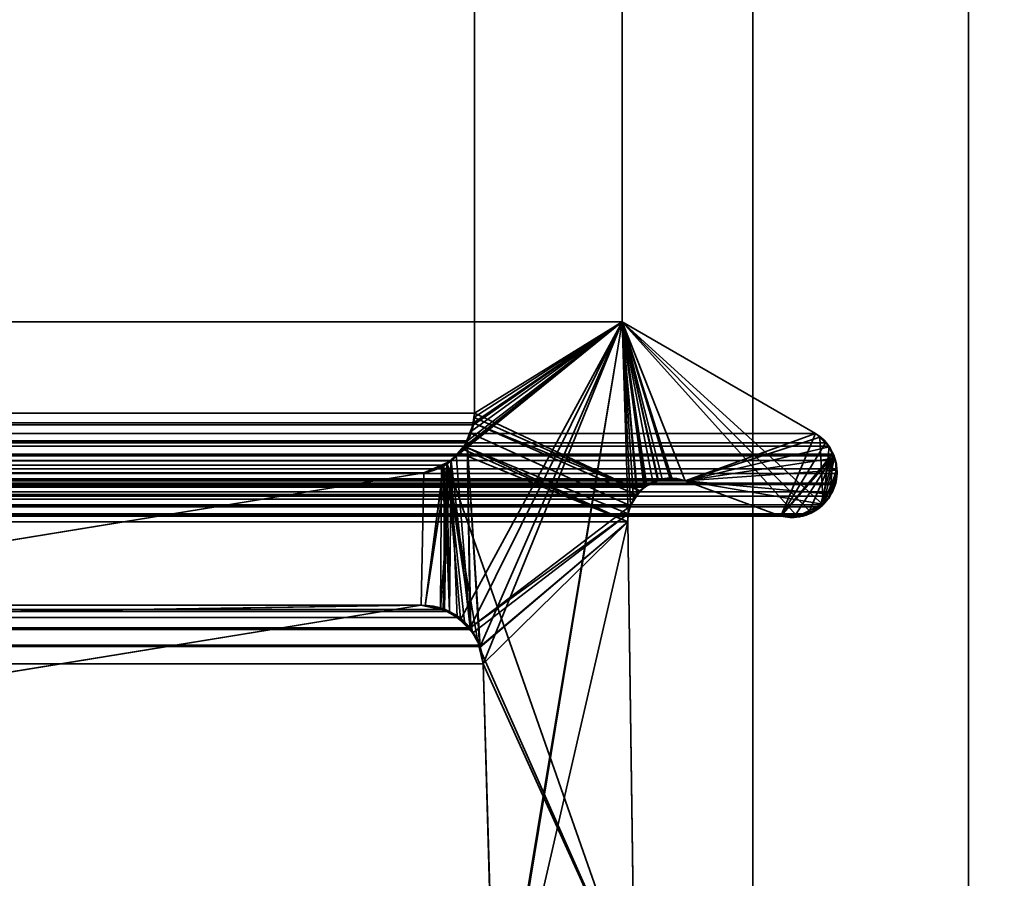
# Model space of a CAD drawing. Header units: millimetres. Extents: x -603 to 3703, y -115 to 249.
# Tile 277 of 656: x 407.89 to 414.75, y 3.48 to 9.46. Entities that reach past the tile are written whole.
import ezdxf

# ---------------------------------------------------------------- set-up
doc = ezdxf.new("R2010")
doc.units = ezdxf.units.MM
doc.layers.add('151', color=7, linetype='Continuous', true_color=0xffffff)

# ---------------------------------------------------------------- blocks, each defined once
blk = doc.blocks.new('UG_SURFACE_001')
at = {"layer": '151', "color": 252, "linetype": 'Continuous', "lineweight": 35}
for points in [[(603, -13.3, 2212.25), (603, 230.4, 2212.25), (-603, 230.4, 2212.25), (-603, -13.3, 2212.25)], [(-453, -13.3, 2062.2499), (-453, 230.4, 2062.2499), (453, 230.4, 2062.2499), (453, -13.3, 2062.2499)]]:
    blk.add_3dface(points, dxfattribs=at)
blk = doc.blocks.new('UG_SURFACE_067')
at = {"layer": '151', "color": 7, "linetype": 'Continuous', "lineweight": 35}
for points in [[(-411.0615, 6.7187, 2018.3115), (-411.0615, 11.8663, 2018.3115), (411.0615, 11.8663, 2018.3115), (411.0615, 6.7187, 2018.3115)], [(411.0615, 6.7187, 2018.3115), (411.0615, 11.8663, 2018.3115), (412.0888, 11.6334, 2019.3388), (412.0888, 7.3541, 2019.3388)], [(412.0888, 7.3541, 2019.3388), (412.0888, 11.6334, 2019.3388), (-412.0888, 11.6334, 2019.3388), (-412.0888, 7.3541, 2019.3388)], [(413.4353, 6.5775, 2020.6852), (412.0888, 7.3541, 2019.3388), (-412.0888, 7.3541, 2019.3388), (-413.4353, 6.5775, 2020.6852)], [(412.0888, 7.3541, 2019.3388), (411.1005, 5.0942, 2018.3506), (411.0099, 6.5167, 2018.26), (411.013, 6.5252, 2018.2631)], [(411.013, 6.5252, 2018.2631), (411.0538, 6.638, 2018.3039), (412.0888, 7.3541, 2019.3388)], [(412.0888, 7.3541, 2019.3388), (411.0538, 6.638, 2018.3039), (411.055, 6.6507, 2018.3051)], [(411.055, 6.6507, 2018.3051), (411.0615, 6.7187, 2018.3115), (412.0888, 7.3541, 2019.3388)], [(411.1224, 4.9715, 2018.3723), (411.1005, 5.0942, 2018.3506), (412.0888, 7.3541, 2019.3388)], [(411.2049, 2.0412, 2018.4548), (411.1224, 4.9715, 2018.3723), (412.0888, 7.3541, 2019.3388)], [(411.1882, 1.8784, 2018.4383), (412.0888, 7.3541, 2019.3388), (412.1321, 6.0177, 2019.3822), (412.1284, 5.9608, 2019.3784)], [(412.0888, 7.3541, 2019.3388), (411.1882, 1.8784, 2018.4383), (411.2011, 1.9593, 2018.451)], [(412.0888, 7.3541, 2019.3388), (411.2011, 1.9593, 2018.451), (411.2049, 2.0412, 2018.4548)], [(412.0888, 7.3541, 2019.3388), (412.1681, 6.1188, 2019.4182), (412.1465, 6.0731, 2019.3965)], [(412.1465, 6.0731, 2019.3965), (412.1321, 6.0177, 2019.3822), (412.0888, 7.3541, 2019.3388)], [(413.1932, 6.0016, 2020.4432), (412.5291, 6.2483, 2019.7792), (412.0888, 7.3541, 2019.3388), (413.4353, 6.5775, 2020.6852)], [(412.0888, 7.3541, 2019.3388), (412.2416, 6.2033, 2019.4917), (412.1962, 6.151, 2019.4461)], [(412.0888, 7.3541, 2019.3388), (412.3434, 6.2499, 2019.5932), (412.2604, 6.2119, 2019.5103)], [(412.1962, 6.151, 2019.4461), (412.1681, 6.1188, 2019.4182), (412.0888, 7.3541, 2019.3388)], [(412.0888, 7.3541, 2019.3388), (412.3686, 6.2615, 2019.6187), (412.3434, 6.2499, 2019.5932)], [(412.0888, 7.3541, 2019.3388), (412.5291, 6.2483, 2019.7792), (412.4342, 6.2561, 2019.6843)], [(412.2604, 6.2119, 2019.5103), (412.2416, 6.2033, 2019.4917), (412.0888, 7.3541, 2019.3388)], [(412.4342, 6.2561, 2019.6843), (412.3686, 6.2615, 2019.6187), (412.0888, 7.3541, 2019.3388)], [(-411.0516, 6.6518, 2018.3015), (-411.0615, 6.7187, 2018.3115), (411.0615, 6.7187, 2018.3115)], [(411.0615, 6.7187, 2018.3115), (411.055, 6.6507, 2018.3051), (-411.0516, 6.6518, 2018.3015)], [(-411.0516, 6.6518, 2018.3015), (411.055, 6.6507, 2018.3051), (411.0538, 6.638, 2018.3039)], [(-411.0433, 6.596, 2018.2934), (-411.0516, 6.6518, 2018.3015), (411.0538, 6.638, 2018.3039)], [(-411.0109, 6.5274, 2018.261), (-411.0433, 6.596, 2018.2934), (411.0538, 6.638, 2018.3039)], [(411.0538, 6.638, 2018.3039), (411.013, 6.5252, 2018.2631), (-411.0109, 6.5274, 2018.261)], [(413.4353, 6.5775, 2020.6852), (-413.4353, 6.5775, 2020.6852), (-413.5041, 6.5125, 2020.7541), (413.5041, 6.5125, 2020.7541)], [(-410.991, 6.4854, 2018.2409), (-411.0109, 6.5274, 2018.261), (411.013, 6.5252, 2018.2631)], [(-410.991, 6.4854, 2018.2409), (411.013, 6.5252, 2018.2631), (411.0099, 6.5167, 2018.26)], [(-410.9331, 6.4281, 2018.1832), (-410.991, 6.4854, 2018.2409), (411.0099, 6.5167, 2018.26)], [(411.0099, 6.5167, 2018.26), (410.9333, 6.4266, 2018.1832), (-410.9331, 6.4281, 2018.1832)], [(410.9333, 6.4266, 2018.1832), (411.0099, 6.5167, 2018.26), (411.0306, 5.2222, 2018.2805)], [(411.0099, 6.5167, 2018.26), (411.1005, 5.0942, 2018.3506), (411.0964, 5.1017, 2018.3465)], [(411.0964, 5.1017, 2018.3465), (411.036, 5.2121, 2018.286), (411.0099, 6.5167, 2018.26)], [(411.036, 5.2121, 2018.286), (411.0306, 5.2222, 2018.2805), (411.0099, 6.5167, 2018.26)], [(413.4353, 6.5775, 2020.6852), (413.5041, 6.5125, 2020.7541), (413.1932, 6.0016, 2020.4432)], [(-413.5294, 6.4886, 2020.7794), (-413.5551, 6.4328, 2020.8051), (413.5551, 6.4328, 2020.8051)], [(413.5294, 6.4886, 2020.7794), (413.5041, 6.5125, 2020.7541), (-413.5041, 6.5125, 2020.7541), (-413.5294, 6.4886, 2020.7794)], [(-413.5294, 6.4886, 2020.7794), (413.5551, 6.4328, 2020.8051), (413.5294, 6.4886, 2020.7794)], [(413.1932, 6.0016, 2020.4432), (413.5041, 6.5125, 2020.7541), (413.5294, 6.4886, 2020.7794), (413.5551, 6.4328, 2020.8051)], [(-413.5822, 6.3309, 2020.8323), (413.5822, 6.3309, 2020.8323), (413.5757, 6.388, 2020.8256)], [(-413.5757, 6.388, 2020.8256), (-413.5822, 6.3309, 2020.8323), (413.5757, 6.388, 2020.8256)], [(413.5757, 6.388, 2020.8256), (413.5602, 6.4216, 2020.8101), (-413.5602, 6.4216, 2020.8101), (-413.5757, 6.388, 2020.8256)], [(413.5551, 6.4328, 2020.8051), (-413.5551, 6.4328, 2020.8051), (-413.5602, 6.4216, 2020.8101), (413.5602, 6.4216, 2020.8101)], [(-410.8693, 6.365, 2018.1193), (-410.9331, 6.4281, 2018.1832), (410.9333, 6.4266, 2018.1832)], [(-410.8693, 6.365, 2018.1193), (410.9333, 6.4266, 2018.1832), (410.8988, 6.386, 2018.1489)], [(-410.8335, 6.3511, 2018.0836), (-410.8693, 6.365, 2018.1193), (410.8988, 6.386, 2018.1489)], [(410.8988, 6.386, 2018.1489), (410.832, 6.3568, 2018.0821), (-410.8335, 6.3511, 2018.0836)], [(410.8988, 6.386, 2018.1489), (410.8867, 5.3379, 2018.1367), (410.8243, 5.3515, 2018.0743)], [(410.832, 6.3568, 2018.0821), (410.8988, 6.386, 2018.1489), (410.8243, 5.3515, 2018.0743)], [(410.9405, 5.2946, 2018.1906), (410.8867, 5.3379, 2018.1367), (410.8988, 6.386, 2018.1489)], [(411.0306, 5.2222, 2018.2805), (410.8988, 6.386, 2018.1489), (410.9333, 6.4266, 2018.1832)], [(410.8988, 6.386, 2018.1489), (411.0306, 5.2222, 2018.2805), (410.9405, 5.2946, 2018.1906)], [(413.5551, 6.4328, 2020.8051), (413.5602, 6.4216, 2020.8101), (413.1932, 6.0016, 2020.4432)], [(413.2929, 6.0053, 2020.5429), (413.1932, 6.0016, 2020.4432), (413.5602, 6.4216, 2020.8101)], [(413.3841, 6.0169, 2020.6342), (413.3696, 6.0082, 2020.6196), (413.2929, 6.0053, 2020.5429), (413.5602, 6.4216, 2020.8101)], [(413.5602, 6.4216, 2020.8101), (413.4675, 6.0671, 2020.7176), (413.3841, 6.0169, 2020.6342)], [(413.5602, 6.4216, 2020.8101), (413.5324, 6.1402, 2020.7825), (413.4876, 6.0792, 2020.7376), (413.4675, 6.0671, 2020.7176)], [(413.5324, 6.1402, 2020.7825), (413.5602, 6.4216, 2020.8101), (413.5757, 6.388, 2020.8256), (413.5822, 6.3309, 2020.8323)], [(413.5822, 6.3309, 2020.8323), (-413.5822, 6.3309, 2020.8323), (-413.5858, 6.2992, 2020.8359)], [(413.5858, 6.2992, 2020.8359), (413.5822, 6.3309, 2020.8323), (-413.5858, 6.2992, 2020.8359)], [(-410.7079, 6.3024, 2017.9579), (-410.8335, 6.3511, 2018.0836), (410.832, 6.3568, 2018.0821)], [(410.832, 6.3568, 2018.0821), (410.7079, 6.3024, 2017.9579), (-410.7079, 6.3024, 2017.9579)], [(410.8243, 5.3515, 2018.0743), (410.6891, 5.381, 2017.9391), (410.7079, 6.3024, 2017.9579), (410.832, 6.3568, 2018.0821)], [(413.5728, 6.2213, 2020.8228), (413.5539, 6.1695, 2020.8039), (413.5324, 6.1402, 2020.7825), (413.5822, 6.3309, 2020.8323)], [(413.5822, 6.3309, 2020.8323), (413.5858, 6.2992, 2020.8359), (413.5765, 6.2316, 2020.8266), (413.5728, 6.2213, 2020.8228)], [(-413.5858, 6.2992, 2020.8359), (-413.5765, 6.2316, 2020.8266), (413.5765, 6.2316, 2020.8266), (413.5858, 6.2992, 2020.8359)], [(412.5291, 6.2483, 2019.7792), (413.1932, 6.0016, 2020.4432), (-413.1932, 6.0016, 2020.4432), (-412.5291, 6.2483, 2019.7792)], [(412.5291, 6.2483, 2019.7792), (-412.5291, 6.2483, 2019.7792), (-412.4664, 6.2642, 2019.7165)], [(412.5291, 6.2483, 2019.7792), (-412.4664, 6.2642, 2019.7165), (-412.4352, 6.2596, 2019.6853)], [(412.3686, 6.2615, 2019.6187), (-412.4352, 6.2596, 2019.6853), (-412.3428, 6.2462, 2019.5928)], [(412.3686, 6.2615, 2019.6187), (412.4342, 6.2561, 2019.6843), (-412.4352, 6.2596, 2019.6853)], [(-412.4352, 6.2596, 2019.6853), (412.4342, 6.2561, 2019.6843), (412.5291, 6.2483, 2019.7792)], [(-412.3428, 6.2462, 2019.5928), (412.3434, 6.2499, 2019.5932), (412.3686, 6.2615, 2019.6187)], [(412.3434, 6.2499, 2019.5932), (-412.3428, 6.2462, 2019.5928), (-412.3025, 6.2403, 2019.5525)], [(-412.3025, 6.2403, 2019.5525), (412.2604, 6.2119, 2019.5103), (412.3434, 6.2499, 2019.5932)], [(-412.3025, 6.2403, 2019.5525), (-412.262, 6.2093, 2019.5119), (412.2604, 6.2119, 2019.5103)], [(-404.4892, 5.2872, 2011.7393), (-410.7079, 6.3024, 2017.9579), (410.7079, 6.3024, 2017.9579), (404.4892, 5.2872, 2011.7393)], [(404.4892, 5.2872, 2011.7393), (410.7079, 6.3024, 2017.9579), (410.6891, 5.381, 2017.9391)], [(413.5765, 6.2316, 2020.8266), (-413.5765, 6.2316, 2020.8266), (-413.5724, 6.2218, 2020.8223)], [(-413.5724, 6.2218, 2020.8223), (413.5728, 6.2213, 2020.8228), (413.5765, 6.2316, 2020.8266)], [(413.5539, 6.1695, 2020.8039), (-413.5724, 6.2218, 2020.8223), (-413.5378, 6.1404, 2020.7877)], [(413.5539, 6.1695, 2020.8039), (413.5728, 6.2213, 2020.8228), (-413.5724, 6.2218, 2020.8223)], [(412.2416, 6.2033, 2019.4917), (412.2604, 6.2119, 2019.5103), (-412.262, 6.2093, 2019.5119)], [(412.2416, 6.2033, 2019.4917), (-412.262, 6.2093, 2019.5119), (-412.1961, 6.1589, 2019.4461)], [(-412.1961, 6.1589, 2019.4461), (412.1962, 6.151, 2019.4461), (412.2416, 6.2033, 2019.4917)], [(413.5539, 6.1695, 2020.8039), (-413.5378, 6.1404, 2020.7877), (-413.5346, 6.1372, 2020.7846)], [(-413.5346, 6.1372, 2020.7846), (413.5324, 6.1402, 2020.7825), (413.5539, 6.1695, 2020.8039)], [(413.4876, 6.0792, 2020.7376), (413.5324, 6.1402, 2020.7825), (-413.5346, 6.1372, 2020.7846)], [(-413.5346, 6.1372, 2020.7846), (-413.4668, 6.0667, 2020.7167), (413.4675, 6.0671, 2020.7176)], [(413.4675, 6.0671, 2020.7176), (413.4876, 6.0792, 2020.7376), (-413.5346, 6.1372, 2020.7846)], [(-412.1961, 6.1589, 2019.4461), (-412.1939, 6.1552, 2019.444), (412.1962, 6.151, 2019.4461)], [(412.1681, 6.1188, 2019.4182), (-412.1939, 6.1552, 2019.444), (-412.1465, 6.0731, 2019.3965)], [(412.1681, 6.1188, 2019.4182), (412.1962, 6.151, 2019.4461), (-412.1939, 6.1552, 2019.444)], [(-412.1465, 6.0731, 2019.3965), (412.1465, 6.0731, 2019.3965), (412.1681, 6.1188, 2019.4182)], [(413.4675, 6.0671, 2020.7176), (-413.4668, 6.0667, 2020.7167), (-413.4479, 6.0471, 2020.6978)], [(413.4675, 6.0671, 2020.7176), (-413.4479, 6.0471, 2020.6978), (-413.385, 6.014, 2020.6349)], [(-413.385, 6.014, 2020.6349), (413.3841, 6.0169, 2020.6342), (413.4675, 6.0671, 2020.7176)], [(412.1321, 6.0177, 2019.3822), (-412.1465, 6.0731, 2019.3965), (-412.1321, 6.0177, 2019.3822)], [(412.1321, 6.0177, 2019.3822), (412.1465, 6.0731, 2019.3965), (-412.1465, 6.0731, 2019.3965)], [(413.3841, 6.0169, 2020.6342), (-413.385, 6.014, 2020.6349), (-413.3833, 6.0132, 2020.6335)], [(413.3696, 6.0082, 2020.6196), (413.3841, 6.0169, 2020.6342), (-413.3833, 6.0132, 2020.6335)], [(-413.3833, 6.0132, 2020.6335), (-413.2925, 6.0044, 2020.5426), (413.2929, 6.0053, 2020.5429)], [(413.2929, 6.0053, 2020.5429), (413.3696, 6.0082, 2020.6196), (-413.3833, 6.0132, 2020.6335)], [(413.2929, 6.0053, 2020.5429), (-413.2925, 6.0044, 2020.5426), (-413.215, 5.9969, 2020.4649)], [(413.1932, 6.0016, 2020.4432), (413.2929, 6.0053, 2020.5429), (-413.215, 5.9969, 2020.4649)], [(-413.215, 5.9969, 2020.4649), (-413.1932, 6.0016, 2020.4432), (413.1932, 6.0016, 2020.4432)], [(-412.1321, 6.0177, 2019.3822), (412.1284, 5.9608, 2019.3784), (412.1321, 6.0177, 2019.3822)], [(-412.1321, 6.0177, 2019.3822), (-412.1284, 5.9608, 2019.3784), (412.1284, 5.9608, 2019.3784)], [(412.175, 2.6459, 2019.4249), (412.1284, 5.9608, 2019.3784), (-412.1284, 5.9608, 2019.3784), (-412.175, 2.6459, 2019.4249)], [(412.1284, 5.9608, 2019.3784), (412.175, 2.6459, 2019.4249), (411.1882, 1.8784, 2018.4383)], [(-410.8867, 5.3379, 2018.1367), (-410.8243, 5.3515, 2018.0743), (410.8243, 5.3515, 2018.0743), (410.8867, 5.3379, 2018.1367)], [(410.8243, 5.3515, 2018.0743), (-410.8243, 5.3515, 2018.0743), (-410.6891, 5.381, 2017.9391), (410.6891, 5.381, 2017.9391)], [(-410.6891, 5.381, 2017.9391), (-401.5852, 3.8982, 2008.8351), (401.5852, 3.8982, 2008.8351), (410.6891, 5.381, 2017.9391)], [(410.6891, 5.381, 2017.9391), (401.5852, 3.8982, 2008.8351), (404.4552, 5.2832, 2011.7052), (404.4892, 5.2872, 2011.7393)], [(-411.0306, 5.2222, 2018.2805), (-410.9405, 5.2946, 2018.1906), (410.9405, 5.2946, 2018.1906), (411.0306, 5.2222, 2018.2805)], [(410.8867, 5.3379, 2018.1367), (-410.9405, 5.2946, 2018.1906), (-410.8867, 5.3379, 2018.1367)], [(410.8867, 5.3379, 2018.1367), (410.9405, 5.2946, 2018.1906), (-410.9405, 5.2946, 2018.1906)], [(411.0964, 5.1017, 2018.3465), (-411.0964, 5.1017, 2018.3465), (-411.036, 5.2121, 2018.286), (411.036, 5.2121, 2018.286)], [(411.036, 5.2121, 2018.286), (-411.036, 5.2121, 2018.286), (-411.0306, 5.2222, 2018.2805)], [(411.0306, 5.2222, 2018.2805), (411.036, 5.2121, 2018.286), (-411.0306, 5.2222, 2018.2805)], [(411.1224, 4.9715, 2018.3723), (-411.1224, 4.9715, 2018.3723), (-411.1005, 5.0942, 2018.3506)], [(-411.1005, 5.0942, 2018.3506), (-411.0964, 5.1017, 2018.3465), (411.0964, 5.1017, 2018.3465), (411.1005, 5.0942, 2018.3506)], [(411.1005, 5.0942, 2018.3506), (411.1224, 4.9715, 2018.3723), (-411.1005, 5.0942, 2018.3506)], [(-411.2049, 2.0412, 2018.4548), (-411.1224, 4.9715, 2018.3723), (411.1224, 4.9715, 2018.3723), (411.2049, 2.0412, 2018.4548)]]:
    blk.add_3dface(points, dxfattribs=at)
blk = doc.blocks.new('UG_SURFACE_068')
at = {"layer": '151', "color": 7, "linetype": 'Continuous', "lineweight": 35}
for points in [[(412.0888, 11.6334, -7.75), (412.0888, 7.3541, -7.75), (411.0615, 6.7187, -7.75), (411.0615, 11.8663, -7.75)], [(412.0888, 7.3541, 2019.3388), (412.0888, 11.6334, 2019.3388), (411.0615, 11.8663, 2018.3115), (411.0615, 6.7187, 2018.3115)], [(411.0615, 6.7187, 2018.3115), (411.0615, 11.8663, 2018.3115), (411.0615, 11.8663, -7.75), (411.0615, 6.7187, -7.75)], [(412.0888, 7.3541, -7.75), (412.0888, 11.6334, -7.75), (412.0888, 11.6334, 2019.3388), (412.0888, 7.3541, 2019.3388)], [(412.0888, 7.3541, 2019.3388), (410.8693, 6.365, 2018.1193), (410.8867, 5.3379, 2018.1367), (410.962, 5.2773, 2018.2121)], [(410.9517, 6.4465, 2018.2016), (410.8693, 6.365, 2018.1193), (412.0888, 7.3541, 2019.3388)], [(412.0888, 7.3541, 2019.3388), (410.9754, 6.4699, 2018.2254), (410.9517, 6.4465, 2018.2016)], [(410.962, 5.2773, 2018.2121), (411.0306, 5.2222, 2018.2805), (412.0888, 7.3541, 2019.3388)], [(412.0888, 7.3541, 2019.3388), (410.991, 6.4854, 2018.2409), (410.9754, 6.4699, 2018.2254)], [(412.0888, 7.3541, 2019.3388), (411.0433, 6.596, 2018.2934), (411.0359, 6.5803, 2018.286), (410.991, 6.4854, 2018.2409)], [(412.1465, 6.0731, 2019.3965), (412.1681, 6.1188, 2019.4182), (412.0888, 7.3541, 2019.3388), (411.0306, 5.2222, 2018.2805)], [(411.0571, 6.6889, 2018.3072), (411.0433, 6.596, 2018.2934), (412.0888, 7.3541, 2019.3388)], [(412.0888, 7.3541, 2019.3388), (411.0615, 6.7187, 2018.3115), (411.0571, 6.6889, 2018.3072)], [(412.2524, 6.2053, -7.75), (412.2129, 6.1775, -7.75), (411.0615, 6.7187, -7.75), (412.0888, 7.3541, -7.75)], [(413.4353, 6.5775, -7.75), (412.0888, 7.3541, -7.75), (412.0888, 7.3541, 2019.3388), (413.4353, 6.5775, 2020.6852)], [(412.5291, 6.2483, -7.75), (412.0888, 7.3541, -7.75), (413.4353, 6.5775, -7.75)], [(412.0888, 7.3541, -7.75), (412.3017, 6.2399, -7.75), (412.2524, 6.2053, -7.75)], [(412.0888, 7.3541, -7.75), (412.4205, 6.267, -7.75), (412.3373, 6.248, -7.75)], [(412.3373, 6.248, -7.75), (412.3017, 6.2399, -7.75), (412.0888, 7.3541, -7.75)], [(412.0888, 7.3541, -7.75), (412.5291, 6.2483, -7.75), (412.4345, 6.2646, -7.75)], [(412.4345, 6.2646, -7.75), (412.4205, 6.267, -7.75), (412.0888, 7.3541, -7.75)], [(412.0888, 7.3541, 2019.3388), (412.5291, 6.2483, 2019.7792), (413.1932, 6.0016, 2020.4432), (413.3031, 6.0057, 2020.5531)], [(413.3031, 6.0057, 2020.5531), (413.3696, 6.0082, 2020.6196), (413.4025, 6.028, 2020.6525), (412.0888, 7.3541, 2019.3388)], [(412.0888, 7.3541, 2019.3388), (412.2416, 6.2033, 2019.4917), (412.2501, 6.2071, 2019.5)], [(412.0888, 7.3541, 2019.3388), (412.1681, 6.1188, 2019.4182), (412.1915, 6.1456, 2019.4414)], [(413.4025, 6.028, 2020.6525), (413.4876, 6.0792, 2020.7376), (413.4889, 6.0809, 2020.7388), (412.0888, 7.3541, 2019.3388)], [(412.0888, 7.3541, 2019.3388), (412.3686, 6.2615, 2019.6187), (412.4344, 6.2561, 2019.6843)], [(412.2501, 6.2071, 2019.5), (412.3375, 6.2472, 2019.5875), (412.0888, 7.3541, 2019.3388)], [(412.4344, 6.2561, 2019.6843), (412.5291, 6.2483, 2019.7792), (412.0888, 7.3541, 2019.3388)], [(412.1915, 6.1456, 2019.4414), (412.2416, 6.2033, 2019.4917), (412.0888, 7.3541, 2019.3388)], [(412.3375, 6.2472, 2019.5875), (412.3686, 6.2615, 2019.6187), (412.0888, 7.3541, 2019.3388)], [(413.4657, 6.5488, 2020.7157), (413.4353, 6.5775, 2020.6852), (412.0888, 7.3541, 2019.3388), (413.4889, 6.0809, 2020.7388)], [(411.059, 6.688, -7.75), (411.0559, 6.6496, -7.75), (411.0359, 6.5803, 2018.286)], [(411.0359, 6.5803, 2018.286), (411.0433, 6.596, 2018.2934), (411.059, 6.688, -7.75)], [(411.0433, 6.596, 2018.2934), (411.0571, 6.6889, 2018.3072), (411.059, 6.688, -7.75)], [(412.2129, 6.1775, -7.75), (411.0559, 6.6496, -7.75), (411.059, 6.688, -7.75)], [(411.0615, 6.7187, -7.75), (411.059, 6.688, -7.75), (411.0571, 6.6889, 2018.3072)], [(411.0571, 6.6889, 2018.3072), (411.0615, 6.7187, 2018.3115), (411.0615, 6.7187, -7.75)], [(411.059, 6.688, -7.75), (411.0615, 6.7187, -7.75), (412.2129, 6.1775, -7.75)], [(412.1935, 6.1471, -7.75), (412.1465, 6.0731, -7.75), (411.0292, 6.5819, -7.75), (411.0559, 6.6496, -7.75)], [(411.0559, 6.6496, -7.75), (411.0292, 6.5819, -7.75), (411.0359, 6.5803, 2018.286)], [(411.0559, 6.6496, -7.75), (412.2129, 6.1775, -7.75), (412.1935, 6.1471, -7.75)], [(411.0292, 6.5819, -7.75), (410.9916, 6.4863, -7.75), (410.991, 6.4854, 2018.2409)], [(410.991, 6.4854, 2018.2409), (411.0359, 6.5803, 2018.286), (411.0292, 6.5819, -7.75)], [(410.9916, 6.4863, -7.75), (411.0292, 6.5819, -7.75), (412.1465, 6.0731, -7.75), (412.1321, 6.0177, -7.75)], [(413.4353, 6.5775, -7.75), (413.4488, 6.5687, -7.75), (413.4655, 6.5516, -7.75), (412.5291, 6.2483, -7.75)], [(413.4655, 6.5516, -7.75), (413.5305, 6.485, -7.75), (412.5291, 6.2483, -7.75)], [(413.4655, 6.5516, -7.75), (413.4488, 6.5687, -7.75), (413.4353, 6.5775, 2020.6852)], [(413.4353, 6.5775, 2020.6852), (413.4657, 6.5488, 2020.7157), (413.4655, 6.5516, -7.75)], [(413.4488, 6.5687, -7.75), (413.4353, 6.5775, -7.75), (413.4353, 6.5775, 2020.6852)], [(413.5305, 6.485, -7.75), (413.4655, 6.5516, -7.75), (413.4657, 6.5488, 2020.7157)], [(413.4657, 6.5488, 2020.7157), (413.5294, 6.4886, 2020.7794), (413.5305, 6.485, -7.75)], [(413.5309, 6.4854, 2020.7808), (413.5294, 6.4886, 2020.7794), (413.4657, 6.5488, 2020.7157), (413.4889, 6.0809, 2020.7388)], [(410.8693, 6.365, 2018.1193), (410.9517, 6.4465, 2018.2016), (410.9498, 6.4447, -7.75)], [(412.1284, 5.9608, -7.75), (410.9498, 6.4447, -7.75), (410.9743, 6.4691, -7.75)], [(410.9743, 6.4691, -7.75), (410.9498, 6.4447, -7.75), (410.9517, 6.4465, 2018.2016)], [(410.9517, 6.4465, 2018.2016), (410.9754, 6.4699, 2018.2254), (410.9743, 6.4691, -7.75)], [(410.9743, 6.4691, -7.75), (410.9916, 6.4863, -7.75), (412.1284, 5.9608, -7.75)], [(410.9916, 6.4863, -7.75), (410.9743, 6.4691, -7.75), (410.9754, 6.4699, 2018.2254)], [(410.9754, 6.4699, 2018.2254), (410.991, 6.4854, 2018.2409), (410.9916, 6.4863, -7.75)], [(412.1321, 6.0177, -7.75), (412.1284, 5.9608, -7.75), (410.9916, 6.4863, -7.75)], [(413.5305, 6.485, -7.75), (413.5347, 6.4807, -7.75), (413.5646, 6.4048, -7.75), (412.5291, 6.2483, -7.75)], [(413.4889, 6.0809, 2020.7388), (413.5679, 6.405, 2020.8178), (413.5309, 6.4854, 2020.7808)], [(413.5294, 6.4886, 2020.7794), (413.5309, 6.4854, 2020.7808), (413.5305, 6.485, -7.75)], [(413.5347, 6.4807, -7.75), (413.5305, 6.485, -7.75), (413.5309, 6.4854, 2020.7808)], [(413.5646, 6.4048, -7.75), (413.5347, 6.4807, -7.75), (413.5309, 6.4854, 2020.7808)], [(413.5309, 6.4854, 2020.7808), (413.5679, 6.405, 2020.8178), (413.5646, 6.4048, -7.75)], [(410.9498, 6.4447, -7.75), (410.8703, 6.3656, -7.75), (410.8693, 6.365, 2018.1193)], [(412.1284, 5.9608, -7.75), (412.175, 2.6459, -7.75), (410.8703, 6.3656, -7.75), (410.9498, 6.4447, -7.75)], [(413.5646, 6.4048, -7.75), (413.5813, 6.3623, -7.75), (413.5798, 6.3226, -7.75), (412.5291, 6.2483, -7.75)], [(413.4889, 6.0809, 2020.7388), (413.5832, 6.3218, 2020.8333), (413.5757, 6.388, 2020.8256), (413.5679, 6.405, 2020.8178)], [(413.5813, 6.3623, -7.75), (413.5646, 6.4048, -7.75), (413.5679, 6.405, 2020.8178)], [(413.5679, 6.405, 2020.8178), (413.5757, 6.388, 2020.8256), (413.5813, 6.3623, -7.75)], [(413.5798, 6.3226, -7.75), (413.5813, 6.3623, -7.75), (413.5757, 6.388, 2020.8256)], [(413.5757, 6.388, 2020.8256), (413.5832, 6.3218, 2020.8333), (413.5798, 6.3226, -7.75)], [(410.8468, 6.3562, 2018.0967), (410.7079, 6.3024, 2017.9579), (410.6891, 5.381, 2017.9391), (410.7177, 5.3748, 2017.9677)], [(410.7176, 5.3764, -7.75), (410.6891, 5.381, -7.75), (410.7079, 6.3024, -7.75), (410.8459, 6.3561, -7.75)], [(410.7079, 6.3024, 2017.9579), (410.8468, 6.3562, 2018.0967), (410.8459, 6.3561, -7.75)], [(410.8459, 6.3561, -7.75), (410.7079, 6.3024, -7.75), (410.7079, 6.3024, 2017.9579)], [(410.8703, 6.3656, -7.75), (410.8435, 5.3562, -7.75), (410.7176, 5.3764, -7.75)], [(410.8459, 6.3561, -7.75), (410.8703, 6.3656, -7.75), (410.7176, 5.3764, -7.75)], [(410.7177, 5.3748, 2017.9677), (410.8517, 5.3455, 2018.1017), (410.8468, 6.3562, 2018.0967)], [(410.8515, 5.3513, -7.75), (410.8435, 5.3562, -7.75), (410.8703, 6.3656, -7.75)], [(410.8703, 6.3656, -7.75), (410.8459, 6.3561, -7.75), (410.8468, 6.3562, 2018.0967)], [(410.8468, 6.3562, 2018.0967), (410.8693, 6.365, 2018.1193), (410.8703, 6.3656, -7.75)], [(410.8867, 5.3379, 2018.1367), (410.8693, 6.365, 2018.1193), (410.8468, 6.3562, 2018.0967)], [(410.8517, 5.3455, 2018.1017), (410.8867, 5.3379, 2018.1367), (410.8468, 6.3562, 2018.0967)], [(410.9631, 5.2826, -7.75), (410.8515, 5.3513, -7.75), (410.8703, 6.3656, -7.75)], [(410.8703, 6.3656, -7.75), (410.9905, 5.2657, -7.75), (410.9631, 5.2826, -7.75)], [(410.8703, 6.3656, -7.75), (411.0816, 5.1408, -7.75), (411.047, 5.1883, -7.75)], [(411.047, 5.1883, -7.75), (410.9905, 5.2657, -7.75), (410.8703, 6.3656, -7.75)], [(411.0944, 5.0879, -7.75), (411.0816, 5.1408, -7.75), (410.8703, 6.3656, -7.75), (412.175, 2.6459, -7.75)], [(412.5291, 6.2483, -7.75), (413.5798, 6.3226, -7.75), (413.5765, 6.2316, -7.75), (413.5405, 6.1534, -7.75)], [(413.5832, 6.3218, 2020.8333), (413.4889, 6.0809, 2020.7388), (413.5427, 6.1542, 2020.7927)], [(413.5832, 6.3218, 2020.8333), (413.5427, 6.1542, 2020.7927), (413.5539, 6.1695, 2020.8039), (413.5765, 6.2316, 2020.8266)], [(413.5798, 6.3226, -7.75), (413.5858, 6.2992, 2020.8359), (413.5765, 6.2316, 2020.8266)], [(413.5765, 6.2316, 2020.8266), (413.5765, 6.2316, -7.75), (413.5798, 6.3226, -7.75)], [(413.5765, 6.2316, 2020.8266), (413.5858, 6.2992, 2020.8359), (413.5832, 6.3218, 2020.8333)], [(413.5798, 6.3226, -7.75), (413.5832, 6.3218, 2020.8333), (413.5858, 6.2992, 2020.8359)], [(401.5852, 3.8982, 2008.8351), (410.6891, 5.381, 2017.9391), (410.7079, 6.3024, 2017.9579), (404.4892, 5.2872, 2011.7393)], [(404.4892, 5.2872, -7.75), (410.7079, 6.3024, -7.75), (410.6891, 5.381, -7.75)], [(404.4892, 5.2872, 2011.7393), (410.7079, 6.3024, 2017.9579), (410.7079, 6.3024, -7.75), (404.4892, 5.2872, -7.75)], [(412.3017, 6.2399, -7.75), (412.3375, 6.2472, 2019.5875), (412.2501, 6.2071, 2019.5)], [(412.2501, 6.2071, 2019.5), (412.2524, 6.2053, -7.75), (412.3017, 6.2399, -7.75)], [(412.3017, 6.2399, -7.75), (412.3373, 6.248, -7.75), (412.3375, 6.2472, 2019.5875)], [(412.3686, 6.2615, 2019.6187), (412.3373, 6.248, -7.75), (412.4205, 6.267, -7.75)], [(412.3686, 6.2615, 2019.6187), (412.3375, 6.2472, 2019.5875), (412.3373, 6.248, -7.75)], [(412.4205, 6.267, -7.75), (412.4344, 6.2561, 2019.6843), (412.3686, 6.2615, 2019.6187)], [(412.4205, 6.267, -7.75), (412.4345, 6.2646, -7.75), (412.4344, 6.2561, 2019.6843)], [(412.4344, 6.2561, 2019.6843), (412.4345, 6.2646, -7.75), (412.5291, 6.2483, -7.75)], [(412.5291, 6.2483, -7.75), (412.5291, 6.2483, 2019.7792), (412.4344, 6.2561, 2019.6843)], [(412.5291, 6.2483, -7.75), (413.1932, 6.0016, -7.75), (413.1932, 6.0016, 2020.4432), (412.5291, 6.2483, 2019.7792)], [(412.5291, 6.2483, -7.75), (413.5405, 6.1534, -7.75), (413.5274, 6.1249, -7.75), (413.4846, 6.0854, -7.75)], [(413.3035, 5.9974, -7.75), (413.1932, 6.0016, -7.75), (412.5291, 6.2483, -7.75), (413.4846, 6.0854, -7.75)], [(412.2416, 6.2033, 2019.4917), (412.1915, 6.1456, 2019.4414), (412.1935, 6.1471, -7.75)], [(412.2416, 6.2033, 2019.4917), (412.1935, 6.1471, -7.75), (412.2129, 6.1775, -7.75)], [(412.2416, 6.2033, 2019.4917), (412.2129, 6.1775, -7.75), (412.2524, 6.2053, -7.75)], [(412.2524, 6.2053, -7.75), (412.2501, 6.2071, 2019.5), (412.2416, 6.2033, 2019.4917)], [(413.5427, 6.1542, 2020.7927), (413.5405, 6.1534, -7.75), (413.5765, 6.2316, -7.75)], [(413.5765, 6.2316, -7.75), (413.5539, 6.1695, 2020.8039), (413.5427, 6.1542, 2020.7927)], [(413.5765, 6.2316, -7.75), (413.5765, 6.2316, 2020.8266), (413.5539, 6.1695, 2020.8039)], [(412.1681, 6.1188, 2019.4182), (412.1465, 6.0731, -7.75), (412.1935, 6.1471, -7.75)], [(412.1681, 6.1188, 2019.4182), (412.1465, 6.0731, 2019.3965), (412.1465, 6.0731, -7.75)], [(412.1935, 6.1471, -7.75), (412.1915, 6.1456, 2019.4414), (412.1681, 6.1188, 2019.4182)], [(413.4889, 6.0809, 2020.7388), (413.4846, 6.0854, -7.75), (413.5274, 6.1249, -7.75)], [(413.5274, 6.1249, -7.75), (413.5427, 6.1542, 2020.7927), (413.4889, 6.0809, 2020.7388)], [(413.5274, 6.1249, -7.75), (413.5405, 6.1534, -7.75), (413.5427, 6.1542, 2020.7927)], [(411.0306, 5.2222, 2018.2805), (412.1321, 6.0177, 2019.3822), (412.1465, 6.0731, 2019.3965)], [(412.1321, 6.0177, -7.75), (412.1465, 6.0731, 2019.3965), (412.1321, 6.0177, 2019.3822)], [(412.1321, 6.0177, -7.75), (412.1465, 6.0731, -7.75), (412.1465, 6.0731, 2019.3965)], [(413.4028, 6.0261, -7.75), (413.3236, 5.9966, -7.75), (413.3035, 5.9974, -7.75), (413.4846, 6.0854, -7.75)], [(413.4846, 6.0854, -7.75), (413.4876, 6.0792, 2020.7376), (413.4025, 6.028, 2020.6525)], [(413.4025, 6.028, 2020.6525), (413.4325, 6.0372, -7.75), (413.4846, 6.0854, -7.75)], [(413.4025, 6.028, 2020.6525), (413.4028, 6.0261, -7.75), (413.4325, 6.0372, -7.75)], [(413.4846, 6.0854, -7.75), (413.4325, 6.0372, -7.75), (413.4028, 6.0261, -7.75)], [(413.4846, 6.0854, -7.75), (413.4889, 6.0809, 2020.7388), (413.4876, 6.0792, 2020.7376)], [(412.1321, 6.0177, 2019.3822), (411.0306, 5.2222, 2018.2805), (411.0489, 5.1885, 2018.2989)], [(411.0489, 5.1885, 2018.2989), (411.1005, 5.0942, 2018.3506), (412.1284, 5.9608, 2019.3784), (412.1321, 6.0177, 2019.3822)], [(412.1321, 6.0177, 2019.3822), (412.1284, 5.9608, -7.75), (412.1321, 6.0177, -7.75)], [(412.1321, 6.0177, 2019.3822), (412.1284, 5.9608, 2019.3784), (412.1284, 5.9608, -7.75)], [(413.3035, 5.9974, -7.75), (413.3031, 6.0057, 2020.5531), (413.1932, 6.0016, 2020.4432)], [(413.1932, 6.0016, 2020.4432), (413.1932, 6.0016, -7.75), (413.3035, 5.9974, -7.75)], [(413.4028, 6.0261, -7.75), (413.3696, 6.0082, 2020.6196), (413.3031, 6.0057, 2020.5531)], [(413.3031, 6.0057, 2020.5531), (413.3236, 5.9966, -7.75), (413.4028, 6.0261, -7.75)], [(413.3031, 6.0057, 2020.5531), (413.3035, 5.9974, -7.75), (413.3236, 5.9966, -7.75)], [(413.4028, 6.0261, -7.75), (413.4025, 6.028, 2020.6525), (413.3696, 6.0082, 2020.6196)], [(412.1284, 5.9608, 2019.3784), (411.1005, 5.0942, 2018.3506), (411.1013, 5.0895, 2018.3513)], [(411.1013, 5.0895, 2018.3513), (411.1224, 4.9715, 2018.3723), (412.1284, 5.9608, 2019.3784)], [(412.175, 2.6459, 2019.4249), (412.1284, 5.9608, 2019.3784), (411.1224, 4.9715, 2018.3723), (411.2049, 2.0412, 2018.4548)], [(412.175, 2.6459, -7.75), (412.1284, 5.9608, -7.75), (412.1284, 5.9608, 2019.3784), (412.175, 2.6459, 2019.4249)], [(410.6891, 5.381, -7.75), (401.5852, 3.8982, -7.75), (404.4212, 5.2819, -7.75), (404.4552, 5.2832, -7.75)], [(410.6891, 5.381, 2017.9391), (401.5852, 3.8982, 2008.8351), (401.5852, 3.8982, -7.75), (410.6891, 5.381, -7.75)], [(410.6891, 5.381, -7.75), (404.4552, 5.2832, -7.75), (404.4892, 5.2872, -7.75)], [(410.7176, 5.3764, -7.75), (410.7177, 5.3748, 2017.9677), (410.6891, 5.381, 2017.9391)], [(410.6891, 5.381, 2017.9391), (410.6891, 5.381, -7.75), (410.7176, 5.3764, -7.75)], [(410.7177, 5.3748, 2017.9677), (410.7176, 5.3764, -7.75), (410.8435, 5.3562, -7.75)], [(410.8435, 5.3562, -7.75), (410.8517, 5.3455, 2018.1017), (410.7177, 5.3748, 2017.9677)], [(410.8435, 5.3562, -7.75), (410.8515, 5.3513, -7.75), (410.8517, 5.3455, 2018.1017)], [(410.8517, 5.3455, 2018.1017), (410.8515, 5.3513, -7.75), (410.9631, 5.2826, -7.75)], [(410.9631, 5.2826, -7.75), (410.8867, 5.3379, 2018.1367), (410.8517, 5.3455, 2018.1017)], [(410.9631, 5.2826, -7.75), (410.962, 5.2773, 2018.2121), (410.8867, 5.3379, 2018.1367)], [(410.962, 5.2773, 2018.2121), (410.9631, 5.2826, -7.75), (410.9905, 5.2657, -7.75)], [(411.047, 5.1883, -7.75), (411.0306, 5.2222, 2018.2805), (410.962, 5.2773, 2018.2121)], [(410.962, 5.2773, 2018.2121), (410.9905, 5.2657, -7.75), (411.047, 5.1883, -7.75)], [(411.047, 5.1883, -7.75), (411.0489, 5.1885, 2018.2989), (411.0306, 5.2222, 2018.2805)], [(411.0489, 5.1885, 2018.2989), (411.047, 5.1883, -7.75), (411.0816, 5.1408, -7.75)], [(411.0816, 5.1408, -7.75), (411.1005, 5.0942, 2018.3506), (411.0489, 5.1885, 2018.2989)], [(411.1005, 5.0942, 2018.3506), (411.0816, 5.1408, -7.75), (411.0944, 5.0879, -7.75)], [(411.0944, 5.0879, -7.75), (411.1013, 5.0895, 2018.3513), (411.1005, 5.0942, 2018.3506)], [(411.1013, 5.0895, 2018.3513), (411.0944, 5.0879, -7.75), (411.1224, 4.9715, -7.75)], [(412.175, 2.6459, -7.75), (411.1224, 4.9715, -7.75), (411.0944, 5.0879, -7.75)], [(411.1224, 4.9715, -7.75), (411.1224, 4.9715, 2018.3723), (411.1013, 5.0895, 2018.3513)], [(411.2049, 2.0412, -7.75), (411.1224, 4.9715, -7.75), (412.175, 2.6459, -7.75), (412.175, 2.4846, -7.75)], [(411.2049, 2.0412, 2018.4548), (411.1224, 4.9715, 2018.3723), (411.1224, 4.9715, -7.75), (411.2049, 2.0412, -7.75)]]:
    blk.add_3dface(points, dxfattribs=at)
blk = doc.blocks.new('UG_SURFACE_074')
at = {"layer": '151', "color": 252, "linetype": 'Continuous', "lineweight": 35}
for points in [[(-414.5, -30.22, 2021.75), (414.5, -30.22, 2021.75), (414.5, 62.62, 2021.75), (-414.5, 62.62, 2021.75)], [(-413, -30.22, 2020.2501), (-413, 62.62, 2020.2501), (413, 62.62, 2020.2501), (413, -30.22, 2020.2501)], [(413, -30.22, 2020.2501), (413, 62.62, 2020.2501), (414.5, 62.62, 2021.75), (414.5, -30.22, 2021.75)]]:
    blk.add_3dface(points, dxfattribs=at)
blk = doc.blocks.new('UG_SURFACE_075')
at = {"layer": '151', "color": 252, "linetype": 'Continuous', "lineweight": 35}
for points in [[(413, 62.62, 2020.2501), (413, 62.62, -7.75), (413, -30.22, -7.75), (413, -30.22, 2020.2501)], [(413, -30.22, -7.75), (413, 62.62, -7.75), (414.5, 62.62, -7.75), (414.5, -30.22, -7.75)], [(414.5, -30.22, 2021.75), (414.5, 62.62, 2021.75), (413, 62.62, 2020.2501), (413, -30.22, 2020.2501)], [(414.5, 62.62, 2021.75), (414.5, -30.22, 2021.75), (414.5, -30.22, -7.75), (414.5, 62.62, -7.75)]]:
    blk.add_3dface(points, dxfattribs=at)

msp = doc.modelspace()

# ---------------------------------------------------------------- linework, layer by layer
at = {"layer": '151', "color": 252, "linetype": 'Continuous', "lineweight": -3, "true_color": 0x939598}
for p, q in [((413, -30.22, -7.75), (413, 62.62, -7.75)), ((413, -30.22, 2020.25), (413, 62.62, 2020.25)), ((413, -30.22, 2020.25), (413, 62.62, 2020.25)), ((414.5, -30.22, 2021.75), (414.5, 62.62, 2021.75)), ((414.5, -30.22, -7.75), (414.5, 62.62, -7.75)), ((414.5, -30.22, 2021.75), (414.5, 62.62, 2021.75)), ((411.0615, 11.8663, 2018.3115), (411.0615, 6.7187, 2018.3115)), ((411.0615, 6.7187, -7.75), (411.0615, 11.8663, -7.75)), ((411.0615, 11.8663, 2018.3115), (411.0615, 6.7187, 2018.3115)), ((412.0888, 7.3541, -7.75), (412.0888, 11.6334, -7.75)), ((412.0888, 11.6334, 2019.3388), (412.0888, 7.3541, 2019.3388)), ((412.0888, 7.3541, 2019.3388), (412.0888, 11.6334, 2019.3388)), ((412.0888, 7.3541, -7.75), (412.0888, 11.6334, -7.75)), ((412.0888, 7.3541, 2019.3388), (-412.0888, 7.3541, 2019.3388)), ((413.4353, 6.5775, -7.75), (412.0888, 7.3541, -7.75)), ((412.0888, 7.3541, 2019.3388), (413.4353, 6.5775, 2020.6853)), ((412.0888, 7.3541, -7.75), (412.0888, 7.3541, 2019.3388)), ((413.4353, 6.5775, 2020.6853), (412.0888, 7.3541, 2019.3388)), ((-411.0615, 6.7187, 2018.3115), (411.0615, 6.7187, 2018.3115)), ((411.0615, 6.7187, 2018.3115), (411.0615, 6.7187, -7.75)), ((413.4353, 6.5775, 2020.6853), (-413.4353, 6.5775, 2020.6853)), ((413.4353, 6.5775, -7.75), (413.4353, 6.5775, 2020.6853)), ((412.5291, 6.2483, 2019.7791), (-412.5291, 6.2483, 2019.7791)), ((-410.7079, 6.3024, 2017.9579), (410.7079, 6.3024, 2017.9579)), ((410.7079, 6.3024, 2017.9579), (404.4892, 5.2872, 2011.7392)), ((410.7079, 6.3024, 2017.9579), (404.4892, 5.2872, 2011.7392)), ((404.4892, 5.2872, -7.75), (410.7079, 6.3024, -7.75)), ((410.7079, 6.3024, 2017.9579), (410.7079, 6.3024, -7.75)), ((412.5291, 6.2483, 2019.7791), (413.1932, 6.0016, 2020.4432)), ((412.5291, 6.2483, 2019.7791), (413.1932, 6.0016, 2020.4432)), ((412.5291, 6.2483, -7.75), (413.1932, 6.0016, -7.75)), ((412.5291, 6.2483, -7.75), (412.5291, 6.2483, 2019.7791)), ((413.5766, 6.2316, 2020.8266), (-413.5766, 6.2316, 2020.8266)), ((413.5766, 6.2316, -7.75), (413.5766, 6.2316, 2020.8266)), ((412.1465, 6.0731, 2019.3965), (-412.1465, 6.0731, 2019.3965)), ((412.1465, 6.0731, -7.75), (412.1465, 6.0731, 2019.3965)), ((413.1932, 6.0016, 2020.4432), (-413.1932, 6.0016, 2020.4432)), ((413.1932, 6.0016, -7.75), (413.1932, 6.0016, 2020.4432)), ((-412.1284, 5.9608, 2019.3784), (412.1284, 5.9608, 2019.3784)), ((412.1284, 5.9608, 2019.3784), (412.175, 2.6459, 2019.425)), ((412.1284, 5.9608, 2019.3784), (412.1284, 5.9608, -7.75)), ((412.175, 2.6459, 2019.425), (412.1284, 5.9608, 2019.3784)), ((412.175, 2.6459, -7.75), (412.1284, 5.9608, -7.75)), ((-410.6891, 5.381, 2017.9391), (410.6891, 5.381, 2017.9391)), ((410.6891, 5.381, -7.75), (401.5852, 3.8982, -7.75)), ((401.5852, 3.8982, 2008.8352), (410.6891, 5.381, 2017.9391)), ((401.5852, 3.8982, 2008.8352), (410.6891, 5.381, 2017.9391)), ((410.6891, 5.381, 2017.9391), (410.6891, 5.381, -7.75)), ((-411.1224, 4.9715, 2018.3724), (411.1224, 4.9715, 2018.3724)), ((411.2049, 2.0412, -7.75), (411.1224, 4.9715, -7.75)), ((411.1224, 4.9715, 2018.3724), (411.1224, 4.9715, -7.75)), ((411.1224, 4.9715, 2018.3724), (411.2049, 2.0412, 2018.4549)), ((411.1224, 4.9715, 2018.3724), (411.2049, 2.0412, 2018.4549))]:
    msp.add_line(p, q, dxfattribs=at)
for points in [[(410.7079, 6.3024, 2017.9579), (410.9114, 6.3361, 2018.1614), (411.0615, 6.512, 2018.3115), (411.0615, 6.7187, 2018.3115)], [(411.0615, 6.7187, 2018.3115), (411.0615, 6.512, 2018.3115), (410.9114, 6.3361, 2018.1614), (410.7079, 6.3024, 2017.9579)], [(410.7079, 6.3024, -7.75), (410.9114, 6.3361, -7.75), (411.0615, 6.512, -7.75), (411.0615, 6.7187, -7.75)], [(413.4353, 6.5775, 2020.6853), (413.5528, 6.5053, 2020.8028), (413.6098, 6.3654, 2020.8598), (413.5766, 6.2316, 2020.8266)], [(413.4353, 6.5775, 2020.6853), (413.5528, 6.5053, 2020.8028), (413.6098, 6.3654, 2020.8598), (413.5766, 6.2316, 2020.8266)], [(413.5766, 6.2316, -7.75), (413.6098, 6.3654, -7.75), (413.5528, 6.5053, -7.75), (413.4353, 6.5775, -7.75)], [(412.1465, 6.0731, -7.75), (412.2042, 6.227, -7.75), (412.3751, 6.3056, -7.75), (412.5291, 6.2483, -7.75)], [(412.5291, 6.2483, 2019.7791), (412.3751, 6.3056, 2019.6251), (412.2042, 6.227, 2019.4542), (412.1465, 6.0731, 2019.3965)], [(412.5291, 6.2483, 2019.7791), (412.3751, 6.3056, 2019.6251), (412.2042, 6.227, 2019.4542), (412.1465, 6.0731, 2019.3965)], [(413.1932, 6.0016, -7.75), (413.3627, 5.9591, -7.75), (413.5341, 6.0624, -7.75), (413.5766, 6.2316, -7.75)], [(413.1932, 6.0016, 2020.4432), (413.3627, 5.9591, 2020.6127), (413.5341, 6.0624, 2020.7841), (413.5766, 6.2316, 2020.8266)], [(413.1932, 6.0016, 2020.4432), (413.3627, 5.9591, 2020.6127), (413.5341, 6.0624, 2020.7841), (413.5766, 6.2316, 2020.8266)], [(412.1284, 5.9608, 2019.3784), (412.1274, 5.9991, 2019.3774), (412.1334, 6.0369, 2019.3834), (412.1465, 6.0731, 2019.3965)], [(412.1284, 5.9608, -7.75), (412.1274, 5.9991, -7.75), (412.1334, 6.0369, -7.75), (412.1465, 6.0731, -7.75)], [(412.1284, 5.9608, 2019.3784), (412.1274, 5.9991, 2019.3774), (412.1334, 6.0369, 2019.3834), (412.1465, 6.0731, 2019.3965)], [(411.1224, 4.9715, 2018.3724), (411.1157, 5.204, 2018.3657), (410.9217, 5.387, 2018.1717), (410.6891, 5.381, 2017.9391)], [(411.1224, 4.9715, 2018.3724), (411.1157, 5.204, 2018.3657), (410.9217, 5.387, 2018.1717), (410.6891, 5.381, 2017.9391)], [(411.1224, 4.9715, -7.75), (411.1157, 5.204, -7.75), (410.9217, 5.387, -7.75), (410.6891, 5.381, -7.75)]]:
    msp.add_open_spline(points, degree=3, dxfattribs=at)

# ---------------------------------------------------------------- block references
for name in ['UG_SURFACE_001', 'UG_SURFACE_074', 'UG_SURFACE_075', 'UG_SURFACE_067', 'UG_SURFACE_068']:
    msp.add_blockref(name, (0, 0), dxfattribs=at)

doc.saveas('drawing.dxf')
